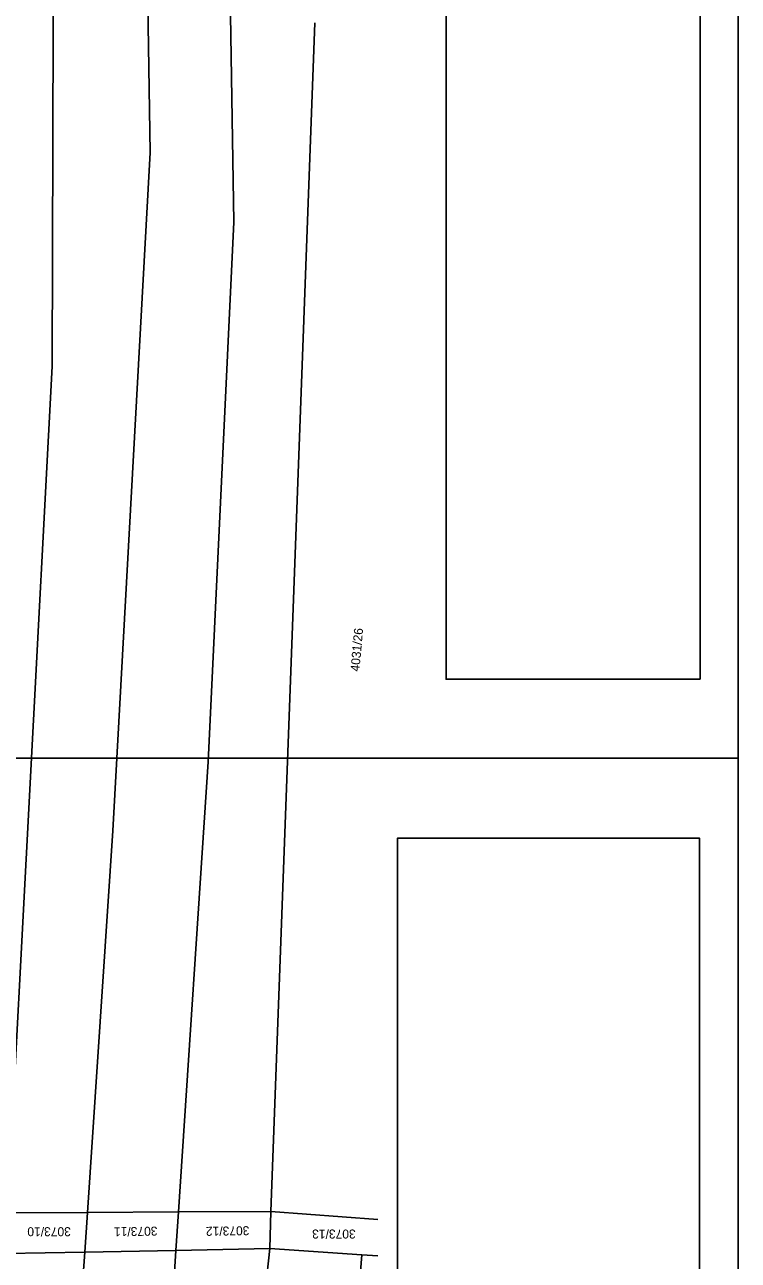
# Model space of a CAD drawing. Extents: x -534410 to -534262, y -1190162 to -1189584.
# Drawn here: x -534329 to -534261.6, y -1189946.9 to -1189830.2 of the extents above; entities that cross this region are included whole.
import ezdxf

# ---------------------------------------------------------------- set-up
doc = ezdxf.new("R2010")
doc.units = 0
for name, color, linetype in [('_rámeček', 7, 'Continuous'), ('_rámeček_mřížka', 7, 'Continuous'), ('Default', 7, 'Continuous'), ('Hranice parcel', 7, 'Continuous'), ('Parcelní čísla', 7, 'Continuous')]:
    doc.layers.add(name, color=color, linetype=linetype)

msp = doc.modelspace()

# ---------------------------------------------------------------- linework, layer by layer
at = {"layer": '_rámeček'}
msp.add_lwpolyline([(-534410.13, -1190161.97), (-534261.63, -1190161.97), (-534261.63, -1189584.47)], dxfattribs=at)
for points in [[(-534410.13, -1189794.47), (-534261.63, -1189794.47), (-534261.63, -1189899.47), (-534410.13, -1189899.47)], [(-534410.13, -1189899.47), (-534261.63, -1189899.47), (-534261.63, -1190004.47), (-534410.13, -1190004.47)]]:
    msp.add_lwpolyline(points, close=True, dxfattribs=at)
at = {"layer": '_rámeček_mřížka'}
msp.add_line((-534264.63, -1189899.47), (-534261.63, -1189899.47), dxfattribs=at)
msp.add_lwpolyline([(-534410.13, -1190161.97), (-534261.63, -1190161.97), (-534261.63, -1189584.47)], dxfattribs=at)
at = {"layer": 'Default'}
for points in [[(-534265.22, -1189892.04), (-534265.22, -1189802.05), (-534289.22, -1189802.05), (-534289.22, -1189892.04)], [(-534265.29, -1189997.06), (-534265.29, -1189907.03), (-534293.8, -1189907.03), (-534293.8, -1189997.06)]]:
    msp.add_lwpolyline(points, close=True, dxfattribs=at)
at = {"layer": 'Hranice parcel'}
for p, q in [((-534305.77, -1189942.29), (-534301.62, -1189830.03)), ((-534323.08, -1189942.39), (-534330.63, -1189942.43)), ((-534323.33, -1189946.13), (-534323.08, -1189942.39)), ((-534314.47, -1189942.34), (-534323.08, -1189942.39)), ((-534314.72, -1189945.99), (-534314.47, -1189942.34)), ((-534305.77, -1189942.29), (-534314.47, -1189942.34)), ((-534305.87, -1189945.8), (-534305.77, -1189942.29)), ((-534295.67, -1189943.06), (-534305.77, -1189942.29)), ((-534323.33, -1189946.13), (-534314.72, -1189945.99)), ((-534319.25, -1190015.38), (-534314.72, -1189945.99)), ((-534314.72, -1189945.99), (-534305.87, -1189945.8)), ((-534313.21, -1190014.59), (-534305.87, -1189945.8)), ((-534305.87, -1189945.8), (-534297.16, -1189946.38)), ((-534330.81, -1189946.26), (-534323.33, -1189946.13)), ((-534326.36, -1189991.44), (-534323.33, -1189946.13)), ((-534302.34, -1190006.82), (-534297.16, -1189946.38)), ((-534297.16, -1189946.38), (-534295.67, -1189946.5))]:
    msp.add_line(p, q, dxfattribs=at)
for points in [[(-534330.63, -1189942.43), (-534326.4, -1189862.47), (-534326.07, -1189744.82), (-534325.54, -1189689.47)], [(-534323.08, -1189942.39), (-534320.68, -1189906.36), (-534317.14, -1189842.3), (-534318.66, -1189746.11), (-534317.34, -1189689.47)], [(-534314.47, -1189942.34), (-534311.69, -1189899.83), (-534309.24, -1189848.85), (-534310.92, -1189745.14), (-534309.41, -1189689.47)]]:
    msp.add_lwpolyline(points, dxfattribs=at)

# ---------------------------------------------------------------- texts
at = {"layer": 'Parcelní čísla'}
for s, rotation, p in [('4031/26', 85, (-534297.4, -1189891.33)), ('3073/10', 180, (-534324.64, -1189943.78)), ('3073/11', 181, (-534316.47, -1189943.72)), ('3073/12', 181, (-534307.79, -1189943.68)), ('3073/13', 180, (-534297.75, -1189944))]:
    msp.add_text(s, height=0.85, rotation=rotation, dxfattribs=at).set_placement(p)

doc.saveas('drawing.dxf')
